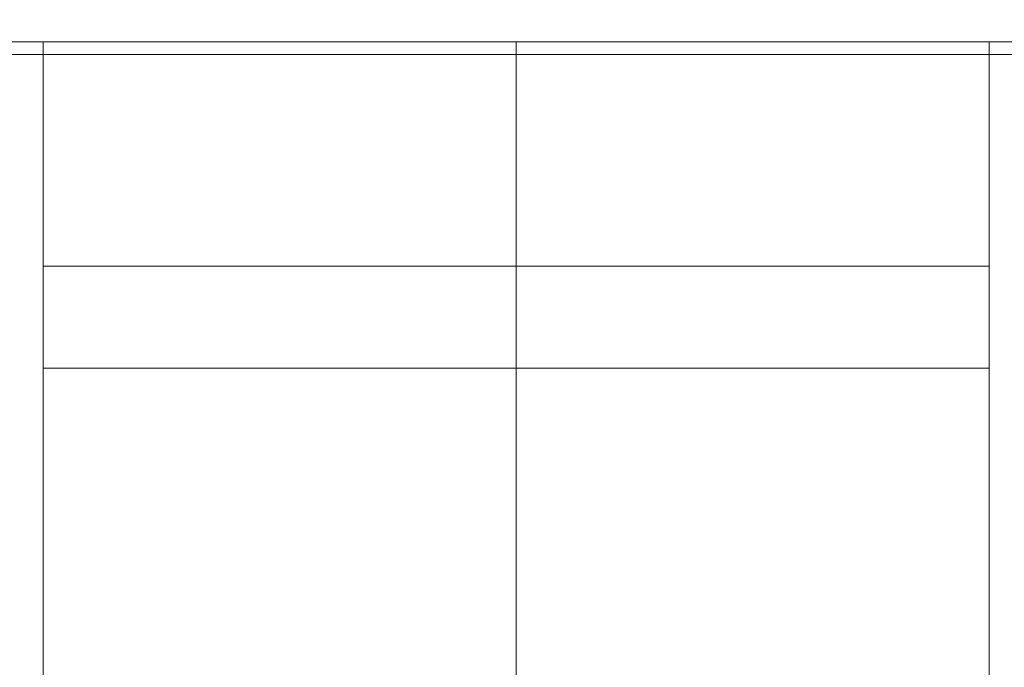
# Model space of a CAD drawing. Header units: inches. Extents: x -412 to -304, y -62 to 18.
# Tile 753 of 809: x -376.83 to -375.27, y 15.5 to 16.52. Entities that reach past the tile are written whole.
import ezdxf

# ---------------------------------------------------------------- set-up
doc = ezdxf.new("R2010")
doc.units = ezdxf.units.IN
doc.header["$LTSCALE"] = 32
doc.header["$MEASUREMENT"] = 0
for name, color, linetype, lineweight in [('Drawing', 7, 'Continuous', 18), ('Metal_1', 7, 'Continuous', 18), ('None', 7, 'Continuous', 18), ('TFL_1', 7, 'Continuous', 13)]:
    doc.layers.add(name, color=color, linetype=linetype, lineweight=lineweight)

# ---------------------------------------------------------------- blocks, each defined once
blk = doc.blocks.new('Group-1')
at = {"layer": 'Metal_1', "invisible_edges": 13}
for points in [[(12.0197, -12.252, 68.2953), (12.2559, -25.5591, 68.2953), (119.6969, -25.5591, 68.2953), (12.0197, -12.252, 68.2953)], [(119.6969, -25.5591, 68.2953), (119.9331, -12.252, 68.2953), (12.0197, -12.252, 68.2953), (119.6969, -25.5591, 68.2953)], [(12.0197, -12.252, 68.0591), (12.2559, -25.5591, 68.0591), (119.6969, -25.5591, 68.0591), (12.0197, -12.252, 68.0591)], [(119.6969, -25.5591, 68.0591), (119.9331, -12.252, 68.0591), (12.0197, -12.252, 68.0591), (119.6969, -25.5591, 68.0591)]]:
    blk.add_3dface(points, dxfattribs=at)
blk = doc.blocks.new('Group-2')
at = {"layer": 'None'}
blk.add_blockref('Group-1', (0, 0), dxfattribs=at)
blk = doc.blocks.new('Group-3')
at = {"layer": 'None'}
blk.add_blockref('Group-2', (0, 0), dxfattribs=at)
blk = doc.blocks.new('SL Overhead (3D)')
at = {"layer": 'None'}
blk.add_blockref('Group-3', (0, 0), dxfattribs=at)
at = {"layer": 'Drawing', "color": 0, "flags": 1}
for tag in ['Tag', 'Catalog', 'Option1', 'Option2', 'Option3', 'Option4', 'Option5', 'Option6', 'Option7', 'Option8', 'Option9', 'Option10', 'Option11', 'Option12', 'Custom', 'FinishGroup', 'Discount', 'Item2', 'Item3', 'Item6', 'Item8', 'Item9', 'Item10', 'Item12', 'Item13', 'Item16', 'Item18', 'Item19', 'Item20', 'Item21', 'Item22', 'Item23', 'Item24', 'Item25', 'Item1', 'Item4', 'Item5', 'Item7', 'Item11', 'Item14', 'Item15', 'Item17']:
    blk.add_attdef(tag, (-52.521, 19.4184), '', height=0.00709, dxfattribs=at)
blk = doc.blocks.new('Group-6')
at = {"layer": 'TFL_1'}
for points in [[(12.7579, -29.9724, 22.874), (119.1752, -29.9724, 22.874), (119.1752, -12.0197, 22.874), (12.7579, -12.0197, 22.874)], [(12.7579, -12.7677, 22.6772), (119.1752, -12.7677, 22.6772), (119.1752, -13.5354, 22.6772), (12.7579, -13.5354, 22.6772)], [(12.7579, -12.7874, 7.9921), (119.1752, -12.7874, 7.9921), (119.1752, -29.9724, 7.9921), (12.7579, -29.9724, 7.9921)], [(119.1752, -13.5157, 8.2874), (119.1752, -13.2598, 8.2874), (12.7579, -13.2598, 8.2874), (12.7579, -13.5157, 8.2874)], [(12.5217, -13.2795, 8.5039), (119.4114, -13.2795, 8.5039), (119.4114, -13.5157, 8.5039), (12.5217, -13.5157, 8.5039)], [(12.7579, -13.5157, 8.7402), (12.7579, -29.9724, 8.7402), (119.1752, -29.9724, 8.7402), (119.1752, -13.5157, 8.7402)], [(12.7579, -13.5157, 8.7402), (119.1752, -13.5157, 8.7402), (119.1752, -13.5157, 8.2874), (12.7579, -13.5157, 8.2874)], [(47.2067, -29.126, 22.126), (47.9547, -29.126, 22.126), (47.9547, -13.5157, 22.126), (47.2067, -13.5157, 22.126)], [(47.2067, -13.5157, 8.7402), (47.2067, -13.5157, 22.126), (47.9547, -13.5157, 22.126), (47.9547, -13.5157, 8.7402)], [(47.2067, -13.5157, 8.7402), (47.9547, -13.5157, 8.7402), (47.9547, -29.126, 8.7402), (47.2067, -29.126, 8.7402)], [(47.9547, -29.126, 22.126), (48.7028, -29.126, 22.126), (48.7028, -13.5157, 22.126), (47.9547, -13.5157, 22.126)], [(47.9547, -13.5157, 8.7402), (47.9547, -13.5157, 22.126), (48.7028, -13.5157, 22.126), (48.7028, -13.5157, 8.7402)], [(47.9547, -13.5157, 8.7402), (48.7028, -13.5157, 8.7402), (48.7028, -29.126, 8.7402), (47.9547, -29.126, 8.7402)], [(12.7579, -13.5354, 22.126), (119.1752, -13.5354, 22.126), (119.1752, -29.9724, 22.126), (12.7579, -29.9724, 22.126)], [(12.7579, -13.5354, 22.126), (12.7579, -13.5354, 22.6772), (119.1752, -13.5354, 22.6772), (119.1752, -13.5354, 22.126)], [(47.2067, -13.8701, 9.6299), (47.9547, -13.8701, 9.6299), (47.9547, -13.8701, 13.0866), (47.2067, -13.8701, 13.0866)], [(47.9547, -13.8701, 9.6299), (48.7028, -13.8701, 9.6299), (48.7028, -13.8701, 13.0866), (47.9547, -13.8701, 13.0866)], [(47.2067, -14.0315, 13.248), (47.9547, -14.0315, 13.248), (47.9547, -15.4803, 13.248), (47.2067, -15.4803, 13.248)], [(47.2067, -15.4803, 9.4685), (47.9547, -15.4803, 9.4685), (47.9547, -14.0315, 9.4685), (47.2067, -14.0315, 9.4685)], [(47.9547, -14.0315, 13.248), (48.7028, -14.0315, 13.248), (48.7028, -15.4803, 13.248), (47.9547, -15.4803, 13.248)], [(47.9547, -15.4803, 9.4685), (48.7028, -15.4803, 9.4685), (48.7028, -14.0315, 9.4685), (47.9547, -14.0315, 9.4685)]]:
    blk.add_3dface(points, dxfattribs=at)
for points, invisible_edges in [([(12.7579, -12.7677, 22.6575), (12.7579, -13.2795, 22.6575), (119.4114, -13.5157, 22.6575), (119.1752, -13.2795, 22.6575)], 14), ([(12.7579, -13.2795, 22.6575), (12.5217, -13.2795, 22.6575), (12.5217, -13.5157, 22.6575), (119.4114, -13.5157, 22.6575)], 8), ([(42.6594, -13.5157, 18.6024), (42.7452, -13.5157, 18.5986), (119.4114, -13.5157, 22.6575), (12.5217, -13.5157, 22.6575)], 10), ([(42.7452, -13.5157, 12.2675), (12.5217, -13.5157, 8.5039), (119.4114, -13.5157, 8.5039)], 9), ([(119.4114, -13.5157, 22.6575), (42.7452, -13.5157, 18.5986), (42.8304, -13.5157, 18.5874)], 9), ([(119.4114, -13.5157, 8.5039), (42.8304, -13.5157, 12.2787), (42.7452, -13.5157, 12.2675)], 9), ([(42.8304, -13.5157, 18.5874), (42.9142, -13.5157, 18.5688), (119.4114, -13.5157, 22.6575)], 10), ([(119.4114, -13.5157, 8.5039), (42.9142, -13.5157, 12.2973), (42.8304, -13.5157, 12.2787)], 9), ([(42.9142, -13.5157, 18.5688), (42.9961, -13.5157, 18.543), (119.4114, -13.5157, 22.6575)], 10), ([(42.9961, -13.5157, 12.3231), (42.9142, -13.5157, 12.2973), (119.4114, -13.5157, 8.5039)], 10), ([(119.4114, -13.5157, 8.5039), (43.0754, -13.5157, 12.356), (42.9961, -13.5157, 12.3231)], 9), ([(119.4114, -13.5157, 22.6575), (42.9961, -13.5157, 18.543), (43.0754, -13.5157, 18.5101)], 9), ([(119.4114, -13.5157, 8.5039), (43.1516, -13.5157, 12.3956), (43.0754, -13.5157, 12.356)], 9), ([(43.0754, -13.5157, 18.5101), (43.1516, -13.5157, 18.4705), (119.4114, -13.5157, 22.6575)], 10), ([(119.4114, -13.5157, 22.6575), (43.1516, -13.5157, 18.4705), (43.224, -13.5157, 18.4244)], 9), ([(43.224, -13.5157, 12.4418), (43.1516, -13.5157, 12.3956), (119.4114, -13.5157, 8.5039)], 10), ([(119.4114, -13.5157, 22.6575), (43.224, -13.5157, 18.4244), (43.2921, -13.5157, 18.3721)], 9), ([(43.2921, -13.5157, 12.4941), (43.224, -13.5157, 12.4418), (119.4114, -13.5157, 8.5039)], 10), ([(119.4114, -13.5157, 8.5039), (43.3554, -13.5157, 12.5521), (43.2921, -13.5157, 12.4941)], 9), ([(43.2921, -13.5157, 18.3721), (43.3554, -13.5157, 18.3141), (119.4114, -13.5157, 22.6575)], 10), ([(119.4114, -13.5157, 22.6575), (43.3554, -13.5157, 18.3141), (53.25, -13.5157, 18.6024)], 11), ([(43.3554, -13.5157, 18.3141), (43.4134, -13.5157, 18.2508), (53.1642, -13.5157, 18.5986), (53.25, -13.5157, 18.6024)], 10), ([(43.3554, -13.5157, 12.5521), (53.0791, -13.5157, 12.2787), (52.9953, -13.5157, 12.2973)], 9), ([(43.3554, -13.5157, 12.5521), (52.358, -13.5157, 12.8321), (52.3251, -13.5157, 12.9114)], 9), ([(43.3554, -13.5157, 12.5521), (52.4437, -13.5157, 12.6835), (52.3976, -13.5157, 12.7559)], 9), ([(43.3554, -13.5157, 12.5521), (53.1642, -13.5157, 12.2675), (53.0791, -13.5157, 12.2787)], 9), ([(52.9953, -13.5157, 12.2973), (52.9134, -13.5157, 12.3231), (43.3554, -13.5157, 12.5521)], 10), ([(52.3976, -13.5157, 12.7559), (52.358, -13.5157, 12.8321), (43.3554, -13.5157, 12.5521)], 10), ([(43.3554, -13.5157, 12.5521), (52.554, -13.5157, 12.5521), (52.496, -13.5157, 12.6154)], 9), ([(43.3554, -13.5157, 12.5521), (52.6855, -13.5157, 12.4418), (52.6173, -13.5157, 12.4941)], 9), ([(43.3554, -13.5157, 12.5521), (52.834, -13.5157, 12.356), (52.7579, -13.5157, 12.3956)], 9), ([(53.25, -13.5157, 12.2638), (53.1642, -13.5157, 12.2675), (43.3554, -13.5157, 12.5521), (119.4114, -13.5157, 8.5039)], 14), ([(43.4134, -13.5157, 12.6154), (43.3554, -13.5157, 12.5521), (52.2993, -13.5157, 12.9933)], 10), ([(52.496, -13.5157, 12.6154), (52.4437, -13.5157, 12.6835), (43.3554, -13.5157, 12.5521)], 10), ([(52.7579, -13.5157, 12.3956), (52.6855, -13.5157, 12.4418), (43.3554, -13.5157, 12.5521)], 10), ([(52.6173, -13.5157, 12.4941), (52.554, -13.5157, 12.5521), (43.3554, -13.5157, 12.5521)], 10), ([(52.3251, -13.5157, 12.9114), (52.2993, -13.5157, 12.9933), (43.3554, -13.5157, 12.5521)], 10), ([(52.9134, -13.5157, 12.3231), (52.834, -13.5157, 12.356), (43.3554, -13.5157, 12.5521)], 10), ([(43.4134, -13.5157, 18.2508), (43.4657, -13.5157, 18.1827), (53.1642, -13.5157, 18.5986)], 10), ([(52.2993, -13.5157, 12.9933), (43.4657, -13.5157, 12.6835), (43.4134, -13.5157, 12.6154)], 9), ([(53.1642, -13.5157, 18.5986), (43.4657, -13.5157, 18.1827), (43.5118, -13.5157, 18.1102)], 9), ([(43.5118, -13.5157, 12.7559), (43.4657, -13.5157, 12.6835), (52.2993, -13.5157, 12.9933)], 10), ([(43.5515, -13.5157, 12.8321), (43.5118, -13.5157, 12.7559), (52.2993, -13.5157, 12.9933)], 10), ([(43.5118, -13.5157, 18.1102), (43.5515, -13.5157, 18.0341), (53.1642, -13.5157, 18.5986)], 10), ([(52.2993, -13.5157, 12.9933), (43.5843, -13.5157, 12.9114), (43.5515, -13.5157, 12.8321)], 9), ([(43.5515, -13.5157, 18.0341), (43.5843, -13.5157, 17.9547), (53.1642, -13.5157, 18.5986)], 10), ([(43.5843, -13.5157, 17.9547), (52.9953, -13.5157, 18.5688), (53.0791, -13.5157, 18.5874)], 9), ([(43.5843, -13.5157, 17.9547), (52.6855, -13.5157, 18.4244), (52.7579, -13.5157, 18.4705)], 9), ([(43.5843, -13.5157, 17.9547), (52.9134, -13.5157, 18.543), (52.9953, -13.5157, 18.5688)], 9), ([(53.0791, -13.5157, 18.5874), (53.1642, -13.5157, 18.5986), (43.5843, -13.5157, 17.9547)], 10), ([(52.7579, -13.5157, 18.4705), (52.834, -13.5157, 18.5101), (43.5843, -13.5157, 17.9547)], 10), ([(43.5843, -13.5157, 17.9547), (52.496, -13.5157, 18.2508), (52.554, -13.5157, 18.3141)], 9), ([(43.6102, -13.5157, 12.9933), (43.5843, -13.5157, 12.9114), (52.2993, -13.5157, 12.9933)], 10), ([(52.2807, -13.5157, 17.789), (43.5843, -13.5157, 17.9547), (43.6102, -13.5157, 17.8729)], 9), ([(52.834, -13.5157, 18.5101), (52.9134, -13.5157, 18.543), (43.5843, -13.5157, 17.9547)], 10), ([(52.554, -13.5157, 18.3141), (52.6173, -13.5157, 18.3721), (43.5843, -13.5157, 17.9547)], 10), ([(43.5843, -13.5157, 17.9547), (52.3976, -13.5157, 18.1102), (52.4437, -13.5157, 18.1827)], 9), ([(43.5843, -13.5157, 17.9547), (52.3251, -13.5157, 17.9547), (52.358, -13.5157, 18.0341)], 9), ([(43.5843, -13.5157, 17.9547), (52.2807, -13.5157, 17.789), (52.2993, -13.5157, 17.8729)], 9), ([(52.6173, -13.5157, 18.3721), (52.6855, -13.5157, 18.4244), (43.5843, -13.5157, 17.9547)], 10), ([(52.358, -13.5157, 18.0341), (52.3976, -13.5157, 18.1102), (43.5843, -13.5157, 17.9547)], 10), ([(52.4437, -13.5157, 18.1827), (52.496, -13.5157, 18.2508), (43.5843, -13.5157, 17.9547)], 10), ([(52.2993, -13.5157, 17.8729), (52.3251, -13.5157, 17.9547), (43.5843, -13.5157, 17.9547)], 10), ([(43.6102, -13.5157, 12.9933), (52.2993, -13.5157, 12.9933), (52.2807, -13.5157, 13.0771)], 9), ([(52.2807, -13.5157, 13.0771), (52.2695, -13.5157, 13.1622), (43.6102, -13.5157, 12.9933)], 10), ([(43.6287, -13.5157, 13.0771), (43.6102, -13.5157, 12.9933), (52.2695, -13.5157, 13.1622)], 10), ([(43.6102, -13.5157, 17.8729), (43.6287, -13.5157, 17.789), (52.2807, -13.5157, 17.789)], 10), ([(52.2695, -13.5157, 13.1622), (43.64, -13.5157, 13.1622), (43.6287, -13.5157, 13.0771)], 9), ([(52.2695, -13.5157, 17.7039), (43.6287, -13.5157, 17.789), (43.64, -13.5157, 17.7039)], 9), ([(52.2695, -13.5157, 17.7039), (52.2807, -13.5157, 17.789), (43.6287, -13.5157, 17.789)], 10), ([(52.2695, -13.5157, 17.7039), (43.64, -13.5157, 17.7039), (43.6437, -13.5157, 17.6181)], 9), ([(43.6437, -13.5157, 13.248), (43.64, -13.5157, 13.1622), (52.2695, -13.5157, 13.1622)], 10), ([(43.6437, -13.5157, 17.6181), (43.6437, -13.5157, 13.248), (52.2657, -13.5157, 13.248), (52.2657, -13.5157, 17.6181)], 10), ([(43.6437, -13.5157, 13.248), (52.2695, -13.5157, 13.1622), (52.2657, -13.5157, 13.248)], 9), ([(52.2657, -13.5157, 17.6181), (52.2695, -13.5157, 17.7039), (43.6437, -13.5157, 17.6181)], 10), ([(47.2067, -13.5157, 8.7402), (47.2067, -15.4944, 9.4691), (47.2067, -15.4803, 9.4685)], 9), ([(47.2067, -13.5157, 22.126), (47.2067, -13.8917, 13.1673), (47.2067, -13.8993, 13.1792)], 9), ([(47.2067, -13.5157, 22.126), (47.2067, -13.8798, 13.1418), (47.2067, -13.8852, 13.1548)], 9), ([(47.2067, -13.5157, 8.7402), (47.2067, -15.5083, 9.471), (47.2067, -15.4944, 9.4691)], 9), ([(47.2067, -15.4803, 9.4685), (47.2067, -14.0315, 9.4685), (47.2067, -13.5157, 8.7402)], 10), ([(47.2067, -13.8852, 13.1548), (47.2067, -13.8917, 13.1673), (47.2067, -13.5157, 22.126)], 10), ([(47.2067, -13.8993, 13.1792), (47.2067, -13.9078, 13.1904), (47.2067, -13.5157, 22.126)], 10), ([(47.2067, -13.5157, 22.126), (47.2067, -13.8707, 13.1007), (47.2067, -13.8725, 13.1146)], 9), ([(47.2067, -13.5157, 8.7402), (47.2067, -14.0035, 9.471), (47.2067, -13.9897, 9.474)], 9), ([(47.2067, -13.5157, 8.7402), (47.2067, -14.0315, 9.4685), (47.2067, -14.0174, 9.4691)], 9), ([(47.2067, -13.5157, 8.7402), (47.2067, -15.5221, 9.474), (47.2067, -15.5083, 9.471)], 9), ([(47.2067, -29.126, 22.126), (47.2067, -13.5157, 22.126), (47.2067, -15.4944, 13.2474), (47.2067, -15.5083, 13.2456)], 10), ([(47.2067, -13.5157, 22.126), (47.2067, -13.9763, 13.2383), (47.2067, -13.9897, 13.2425)], 9), ([(47.2067, -13.5157, 22.126), (47.2067, -13.9508, 13.2264), (47.2067, -13.9633, 13.2329)], 9), ([(47.2067, -13.5157, 22.126), (47.2067, -13.9277, 13.2103), (47.2067, -13.9389, 13.2188)], 9), ([(47.2067, -13.9078, 13.1904), (47.2067, -13.9174, 13.2008), (47.2067, -13.5157, 22.126)], 10), ([(47.2067, -13.8725, 13.1146), (47.2067, -13.8756, 13.1284), (47.2067, -13.5157, 22.126)], 10), ([(47.2067, -13.8756, 13.1284), (47.2067, -13.8798, 13.1418), (47.2067, -13.5157, 22.126)], 10), ([(47.2067, -13.5157, 8.7402), (47.2067, -13.8756, 9.5881), (47.2067, -13.8725, 9.6019)], 9), ([(47.2067, -13.5157, 8.7402), (47.2067, -13.9633, 9.4836), (47.2067, -13.9508, 9.4901)], 9), ([(47.2067, -14.0174, 9.4691), (47.2067, -14.0035, 9.471), (47.2067, -13.5157, 8.7402)], 10), ([(47.2067, -13.5157, 8.7402), (47.2067, -15.5355, 9.4782), (47.2067, -15.5221, 9.474)], 9), ([(47.2067, -13.9633, 13.2329), (47.2067, -13.9763, 13.2383), (47.2067, -13.5157, 22.126)], 10), ([(47.2067, -13.9897, 13.2425), (47.2067, -14.0035, 13.2456), (47.2067, -13.5157, 22.126)], 10), ([(47.2067, -13.5157, 22.126), (47.2067, -13.9174, 13.2008), (47.2067, -13.9277, 13.2103)], 9), ([(47.2067, -13.9389, 13.2188), (47.2067, -13.9508, 13.2264), (47.2067, -13.5157, 22.126)], 10), ([(47.2067, -13.5157, 8.7402), (47.2067, -13.8798, 9.5747), (47.2067, -13.8756, 9.5881)], 9), ([(47.2067, -13.5157, 8.7402), (47.2067, -13.8917, 9.5492), (47.2067, -13.8852, 9.5617)], 9), ([(47.2067, -13.5157, 8.7402), (47.2067, -13.9763, 9.4782), (47.2067, -13.9633, 9.4836)], 9), ([(47.2067, -13.9897, 9.474), (47.2067, -13.9763, 9.4782), (47.2067, -13.5157, 8.7402)], 10), ([(47.2067, -14.0035, 13.2456), (47.2067, -14.0174, 13.2474), (47.2067, -13.5157, 22.126)], 10), ([(47.2067, -13.5157, 22.126), (47.2067, -13.5157, 8.7402), (47.2067, -13.8701, 9.6299), (47.2067, -13.8701, 13.0866)], 10), ([(47.2067, -13.8852, 9.5617), (47.2067, -13.8798, 9.5747), (47.2067, -13.5157, 8.7402)], 10), ([(47.2067, -13.5157, 8.7402), (47.2067, -13.9078, 9.5262), (47.2067, -13.8993, 9.5373)], 9), ([(47.2067, -13.5157, 8.7402), (47.2067, -13.9277, 9.5063), (47.2067, -13.9174, 9.5158)], 9), ([(47.2067, -15.5355, 9.4782), (47.2067, -13.5157, 8.7402), (47.2067, -29.126, 8.7402)], 9), ([(47.2067, -13.5157, 22.126), (47.2067, -14.0315, 13.248), (47.2067, -15.4803, 13.248)], 9), ([(47.2067, -13.5157, 8.7402), (47.2067, -13.8707, 9.6159), (47.2067, -13.8701, 9.6299)], 9), ([(47.2067, -13.8993, 9.5373), (47.2067, -13.8917, 9.5492), (47.2067, -13.5157, 8.7402)], 10), ([(47.2067, -13.5157, 8.7402), (47.2067, -13.9389, 9.4977), (47.2067, -13.9277, 9.5063)], 9), ([(47.2067, -13.9508, 9.4901), (47.2067, -13.9389, 9.4977), (47.2067, -13.5157, 8.7402)], 10), ([(47.2067, -15.4803, 13.248), (47.2067, -15.4944, 13.2474), (47.2067, -13.5157, 22.126)], 10), ([(47.2067, -13.8725, 9.6019), (47.2067, -13.8707, 9.6159), (47.2067, -13.5157, 8.7402)], 10), ([(47.2067, -13.8701, 13.0866), (47.2067, -13.8707, 13.1007), (47.2067, -13.5157, 22.126)], 10), ([(47.2067, -13.9174, 9.5158), (47.2067, -13.9078, 9.5262), (47.2067, -13.5157, 8.7402)], 10), ([(47.2067, -14.0174, 13.2474), (47.2067, -14.0315, 13.248), (47.2067, -13.5157, 22.126)], 10), ([(47.9547, -13.5157, 22.126), (47.9547, -13.9277, 13.2103), (47.9547, -13.9174, 13.2008)], 9), ([(47.9547, -13.5157, 8.7402), (47.9547, -13.8707, 9.6159), (47.9547, -13.8725, 9.6019)], 9), ([(47.9547, -13.5157, 22.126), (47.9547, -13.8917, 13.1673), (47.9547, -13.8852, 13.1548)], 9), ([(47.9547, -13.9174, 13.2008), (47.9547, -13.9078, 13.1904), (47.9547, -13.5157, 22.126)], 10), ([(47.9547, -13.9078, 13.1904), (47.9547, -13.8993, 13.1792), (47.9547, -13.5157, 22.126)], 10), ([(47.9547, -13.5157, 22.126), (47.9547, -13.9508, 13.2264), (47.9547, -13.9389, 13.2188)], 9), ([(47.9547, -13.5157, 22.126), (47.9547, -14.0174, 13.2474), (47.9547, -14.0035, 13.2456)], 9), ([(47.9547, -13.5157, 8.7402), (47.9547, -13.8798, 9.5747), (47.9547, -13.8852, 9.5617)], 9), ([(47.9547, -13.8725, 9.6019), (47.9547, -13.8756, 9.5881), (47.9547, -13.5157, 8.7402)], 10), ([(47.9547, -13.5157, 22.126), (47.9547, -13.8756, 13.1284), (47.9547, -13.8725, 13.1146)], 9), ([(47.9547, -13.5157, 22.126), (47.9547, -13.8993, 13.1792), (47.9547, -13.8917, 13.1673)], 9), ([(47.9547, -13.8852, 13.1548), (47.9547, -13.8798, 13.1418), (47.9547, -13.5157, 22.126)], 10), ([(47.9547, -13.9389, 13.2188), (47.9547, -13.9277, 13.2103), (47.9547, -13.5157, 22.126)], 10), ([(47.9547, -14.0035, 13.2456), (47.9547, -13.9897, 13.2425), (47.9547, -13.5157, 22.126)], 10), ([(47.9547, -13.9897, 13.2425), (47.9547, -13.9763, 13.2383), (47.9547, -13.5157, 22.126)], 10), ([(47.9547, -13.5157, 22.126), (47.9547, -15.5841, 13.2103), (47.9547, -15.5729, 13.2188)], 9), ([(47.9547, -13.5157, 22.126), (47.9547, -15.604, 13.1904), (47.9547, -15.5945, 13.2008)], 9), ([(47.9547, -13.5157, 22.126), (47.9547, -15.6201, 13.1673), (47.9547, -15.6125, 13.1792)], 9), ([(47.9547, -13.5157, 22.126), (47.9547, -15.632, 13.1418), (47.9547, -15.6266, 13.1548)], 9), ([(47.9547, -13.5157, 8.7402), (47.9547, -13.8917, 9.5492), (47.9547, -13.8993, 9.5373)], 9), ([(47.9547, -13.8756, 9.5881), (47.9547, -13.8798, 9.5747), (47.9547, -13.5157, 8.7402)], 10), ([(47.9547, -13.5157, 8.7402), (47.9547, -13.5157, 22.126), (47.9547, -13.8707, 13.1007), (47.9547, -13.8701, 13.0866)], 10), ([(47.9547, -13.8701, 13.0866), (47.9547, -13.8701, 9.6299), (47.9547, -13.5157, 8.7402)], 10), ([(47.9547, -13.5157, 22.126), (47.9547, -13.8798, 13.1418), (47.9547, -13.8756, 13.1284)], 9), ([(47.9547, -13.8725, 13.1146), (47.9547, -13.8707, 13.1007), (47.9547, -13.5157, 22.126)], 10), ([(47.9547, -13.9763, 13.2383), (47.9547, -13.9633, 13.2329), (47.9547, -13.5157, 22.126)], 10), ([(47.9547, -15.5945, 13.2008), (47.9547, -15.5841, 13.2103), (47.9547, -13.5157, 22.126)], 10), ([(47.9547, -15.5729, 13.2188), (47.9547, -15.561, 13.2264), (47.9547, -13.5157, 22.126)], 10), ([(47.9547, -15.6266, 13.1548), (47.9547, -15.6201, 13.1673), (47.9547, -13.5157, 22.126)], 10), ([(47.9547, -15.6125, 13.1792), (47.9547, -15.604, 13.1904), (47.9547, -13.5157, 22.126)], 10), ([(47.9547, -13.8852, 9.5617), (47.9547, -13.8917, 9.5492), (47.9547, -13.5157, 8.7402)], 10), ([(47.9547, -13.9633, 13.2329), (47.9547, -13.9508, 13.2264), (47.9547, -13.5157, 22.126)], 10), ([(47.9547, -13.5157, 22.126), (47.9547, -15.5221, 13.2425), (47.9547, -15.5083, 13.2456)], 9), ([(47.9547, -13.5157, 22.126), (47.9547, -15.561, 13.2264), (47.9547, -15.5485, 13.2329)], 9), ([(47.9547, -13.8701, 9.6299), (47.9547, -13.8707, 9.6159), (47.9547, -13.5157, 8.7402)], 10), ([(47.9547, -13.5157, 22.126), (47.9547, -15.4944, 13.2474), (47.9547, -15.4803, 13.248)], 9), ([(47.9547, -13.5157, 22.126), (47.9547, -15.5355, 13.2383), (47.9547, -15.5221, 13.2425)], 9), ([(47.9547, -15.5083, 13.2456), (47.9547, -15.4944, 13.2474), (47.9547, -13.5157, 22.126)], 10), ([(47.9547, -15.5485, 13.2329), (47.9547, -15.5355, 13.2383), (47.9547, -13.5157, 22.126)], 10), ([(47.9547, -15.6362, 13.1284), (47.9547, -13.5157, 22.126), (47.9547, -29.126, 22.126)], 9), ([(47.9547, -15.4803, 13.248), (47.9547, -14.0315, 13.248), (47.9547, -13.5157, 22.126)], 10), ([(47.9547, -14.0315, 13.248), (47.9547, -14.0174, 13.2474), (47.9547, -13.5157, 22.126)], 10), ([(47.9547, -15.6362, 13.1284), (47.9547, -15.632, 13.1418), (47.9547, -13.5157, 22.126)], 10), ([(47.9547, -13.5157, 8.7402), (47.9547, -14.0315, 9.4685), (47.9547, -15.4803, 9.4685)], 9), ([(47.9547, -15.4803, 9.4685), (47.9547, -15.4944, 9.4691), (47.9547, -13.5157, 8.7402)], 10), ([(47.9547, -13.5157, 8.7402), (47.9547, -14.0035, 9.471), (47.9547, -14.0174, 9.4691)], 9), ([(47.9547, -13.5157, 8.7402), (47.9547, -13.9763, 9.4782), (47.9547, -13.9897, 9.474)], 9), ([(47.9547, -13.5157, 8.7402), (47.9547, -13.9389, 9.4977), (47.9547, -13.9508, 9.4901)], 9), ([(47.9547, -15.4944, 9.4691), (47.9547, -15.5083, 9.471), (47.9547, -29.126, 8.7402), (47.9547, -13.5157, 8.7402)], 10), ([(47.9547, -13.9897, 9.474), (47.9547, -14.0035, 9.471), (47.9547, -13.5157, 8.7402)], 10), ([(47.9547, -13.9508, 9.4901), (47.9547, -13.9633, 9.4836), (47.9547, -13.5157, 8.7402)], 10), ([(47.9547, -13.5157, 8.7402), (47.9547, -13.9078, 9.5262), (47.9547, -13.9174, 9.5158)], 9), ([(47.9547, -13.9633, 9.4836), (47.9547, -13.9763, 9.4782), (47.9547, -13.5157, 8.7402)], 10), ([(47.9547, -13.9174, 9.5158), (47.9547, -13.9277, 9.5063), (47.9547, -13.5157, 8.7402)], 10), ([(47.9547, -13.8993, 9.5373), (47.9547, -13.9078, 9.5262), (47.9547, -13.5157, 8.7402)], 10), ([(47.9547, -13.9277, 9.5063), (47.9547, -13.9389, 9.4977), (47.9547, -13.5157, 8.7402)], 10), ([(47.9547, -14.0174, 9.4691), (47.9547, -14.0315, 9.4685), (47.9547, -13.5157, 8.7402)], 10), ([(47.9547, -13.5157, 8.7402), (47.9547, -15.4944, 9.4691), (47.9547, -15.4803, 9.4685)], 9), ([(47.9547, -13.5157, 22.126), (47.9547, -13.8917, 13.1673), (47.9547, -13.8993, 13.1792)], 9), ([(47.9547, -13.5157, 22.126), (47.9547, -13.8798, 13.1418), (47.9547, -13.8852, 13.1548)], 9), ([(47.9547, -13.5157, 8.7402), (47.9547, -15.5083, 9.471), (47.9547, -15.4944, 9.4691)], 9), ([(47.9547, -15.4803, 9.4685), (47.9547, -14.0315, 9.4685), (47.9547, -13.5157, 8.7402)], 10), ([(47.9547, -13.8852, 13.1548), (47.9547, -13.8917, 13.1673), (47.9547, -13.5157, 22.126)], 10), ([(47.9547, -13.8993, 13.1792), (47.9547, -13.9078, 13.1904), (47.9547, -13.5157, 22.126)], 10), ([(47.9547, -13.5157, 22.126), (47.9547, -13.8707, 13.1007), (47.9547, -13.8725, 13.1146)], 9), ([(47.9547, -13.5157, 8.7402), (47.9547, -14.0035, 9.471), (47.9547, -13.9897, 9.474)], 9), ([(47.9547, -13.5157, 8.7402), (47.9547, -14.0315, 9.4685), (47.9547, -14.0174, 9.4691)], 9), ([(47.9547, -13.5157, 8.7402), (47.9547, -15.5221, 9.474), (47.9547, -15.5083, 9.471)], 9), ([(47.9547, -29.126, 22.126), (47.9547, -13.5157, 22.126), (47.9547, -15.4944, 13.2474), (47.9547, -15.5083, 13.2456)], 10), ([(47.9547, -13.5157, 22.126), (47.9547, -13.9763, 13.2383), (47.9547, -13.9897, 13.2425)], 9), ([(47.9547, -13.5157, 22.126), (47.9547, -13.9508, 13.2264), (47.9547, -13.9633, 13.2329)], 9), ([(47.9547, -13.5157, 22.126), (47.9547, -13.9277, 13.2103), (47.9547, -13.9389, 13.2188)], 9), ([(47.9547, -13.9078, 13.1904), (47.9547, -13.9174, 13.2008), (47.9547, -13.5157, 22.126)], 10), ([(47.9547, -13.8725, 13.1146), (47.9547, -13.8756, 13.1284), (47.9547, -13.5157, 22.126)], 10), ([(47.9547, -13.8756, 13.1284), (47.9547, -13.8798, 13.1418), (47.9547, -13.5157, 22.126)], 10), ([(47.9547, -13.5157, 8.7402), (47.9547, -13.8756, 9.5881), (47.9547, -13.8725, 9.6019)], 9), ([(47.9547, -13.5157, 8.7402), (47.9547, -13.9633, 9.4836), (47.9547, -13.9508, 9.4901)], 9), ([(47.9547, -14.0174, 9.4691), (47.9547, -14.0035, 9.471), (47.9547, -13.5157, 8.7402)], 10), ([(47.9547, -13.5157, 8.7402), (47.9547, -15.5355, 9.4782), (47.9547, -15.5221, 9.474)], 9), ([(47.9547, -13.9633, 13.2329), (47.9547, -13.9763, 13.2383), (47.9547, -13.5157, 22.126)], 10), ([(47.9547, -13.9897, 13.2425), (47.9547, -14.0035, 13.2456), (47.9547, -13.5157, 22.126)], 10), ([(47.9547, -13.5157, 22.126), (47.9547, -13.9174, 13.2008), (47.9547, -13.9277, 13.2103)], 9), ([(47.9547, -13.9389, 13.2188), (47.9547, -13.9508, 13.2264), (47.9547, -13.5157, 22.126)], 10), ([(47.9547, -13.5157, 8.7402), (47.9547, -13.8798, 9.5747), (47.9547, -13.8756, 9.5881)], 9), ([(47.9547, -13.5157, 8.7402), (47.9547, -13.8917, 9.5492), (47.9547, -13.8852, 9.5617)], 9), ([(47.9547, -13.5157, 8.7402), (47.9547, -13.9763, 9.4782), (47.9547, -13.9633, 9.4836)], 9), ([(47.9547, -13.9897, 9.474), (47.9547, -13.9763, 9.4782), (47.9547, -13.5157, 8.7402)], 10), ([(47.9547, -14.0035, 13.2456), (47.9547, -14.0174, 13.2474), (47.9547, -13.5157, 22.126)], 10), ([(47.9547, -13.5157, 22.126), (47.9547, -13.5157, 8.7402), (47.9547, -13.8701, 9.6299), (47.9547, -13.8701, 13.0866)], 10), ([(47.9547, -13.8852, 9.5617), (47.9547, -13.8798, 9.5747), (47.9547, -13.5157, 8.7402)], 10), ([(47.9547, -13.5157, 8.7402), (47.9547, -13.9078, 9.5262), (47.9547, -13.8993, 9.5373)], 9), ([(47.9547, -13.5157, 8.7402), (47.9547, -13.9277, 9.5063), (47.9547, -13.9174, 9.5158)], 9), ([(47.9547, -15.5355, 9.4782), (47.9547, -13.5157, 8.7402), (47.9547, -29.126, 8.7402)], 9), ([(47.9547, -13.5157, 22.126), (47.9547, -14.0315, 13.248), (47.9547, -15.4803, 13.248)], 9), ([(47.9547, -13.5157, 8.7402), (47.9547, -13.8707, 9.6159), (47.9547, -13.8701, 9.6299)], 9), ([(47.9547, -13.8993, 9.5373), (47.9547, -13.8917, 9.5492), (47.9547, -13.5157, 8.7402)], 10), ([(47.9547, -13.5157, 8.7402), (47.9547, -13.9389, 9.4977), (47.9547, -13.9277, 9.5063)], 9), ([(47.9547, -13.9508, 9.4901), (47.9547, -13.9389, 9.4977), (47.9547, -13.5157, 8.7402)], 10), ([(47.9547, -15.4803, 13.248), (47.9547, -15.4944, 13.2474), (47.9547, -13.5157, 22.126)], 10), ([(47.9547, -13.8725, 9.6019), (47.9547, -13.8707, 9.6159), (47.9547, -13.5157, 8.7402)], 10), ([(47.9547, -13.8701, 13.0866), (47.9547, -13.8707, 13.1007), (47.9547, -13.5157, 22.126)], 10), ([(47.9547, -13.9174, 9.5158), (47.9547, -13.9078, 9.5262), (47.9547, -13.5157, 8.7402)], 10), ([(47.9547, -14.0174, 13.2474), (47.9547, -14.0315, 13.248), (47.9547, -13.5157, 22.126)], 10), ([(48.7028, -13.5157, 22.126), (48.7028, -13.9277, 13.2103), (48.7028, -13.9174, 13.2008)], 9), ([(48.7028, -13.5157, 8.7402), (48.7028, -13.8707, 9.6159), (48.7028, -13.8725, 9.6019)], 9), ([(48.7028, -13.5157, 22.126), (48.7028, -13.8917, 13.1673), (48.7028, -13.8852, 13.1548)], 9), ([(48.7028, -13.9174, 13.2008), (48.7028, -13.9078, 13.1904), (48.7028, -13.5157, 22.126)], 10), ([(48.7028, -13.9078, 13.1904), (48.7028, -13.8993, 13.1792), (48.7028, -13.5157, 22.126)], 10), ([(48.7028, -13.5157, 22.126), (48.7028, -13.9508, 13.2264), (48.7028, -13.9389, 13.2188)], 9), ([(48.7028, -13.5157, 22.126), (48.7028, -14.0174, 13.2474), (48.7028, -14.0035, 13.2456)], 9), ([(48.7028, -13.5157, 8.7402), (48.7028, -13.8798, 9.5747), (48.7028, -13.8852, 9.5617)], 9), ([(48.7028, -13.8725, 9.6019), (48.7028, -13.8756, 9.5881), (48.7028, -13.5157, 8.7402)], 10), ([(48.7028, -13.5157, 22.126), (48.7028, -13.8756, 13.1284), (48.7028, -13.8725, 13.1146)], 9), ([(48.7028, -13.5157, 22.126), (48.7028, -13.8993, 13.1792), (48.7028, -13.8917, 13.1673)], 9), ([(48.7028, -13.8852, 13.1548), (48.7028, -13.8798, 13.1418), (48.7028, -13.5157, 22.126)], 10), ([(48.7028, -13.9389, 13.2188), (48.7028, -13.9277, 13.2103), (48.7028, -13.5157, 22.126)], 10), ([(48.7028, -14.0035, 13.2456), (48.7028, -13.9897, 13.2425), (48.7028, -13.5157, 22.126)], 10), ([(48.7028, -13.9897, 13.2425), (48.7028, -13.9763, 13.2383), (48.7028, -13.5157, 22.126)], 10), ([(48.7028, -13.5157, 22.126), (48.7028, -15.5841, 13.2103), (48.7028, -15.5729, 13.2188)], 9), ([(48.7028, -13.5157, 22.126), (48.7028, -15.604, 13.1904), (48.7028, -15.5945, 13.2008)], 9), ([(48.7028, -13.5157, 22.126), (48.7028, -15.6201, 13.1673), (48.7028, -15.6125, 13.1792)], 9), ([(48.7028, -13.5157, 22.126), (48.7028, -15.632, 13.1418), (48.7028, -15.6266, 13.1548)], 9), ([(48.7028, -13.5157, 8.7402), (48.7028, -13.8917, 9.5492), (48.7028, -13.8993, 9.5373)], 9), ([(48.7028, -13.8756, 9.5881), (48.7028, -13.8798, 9.5747), (48.7028, -13.5157, 8.7402)], 10), ([(48.7028, -13.5157, 8.7402), (48.7028, -13.5157, 22.126), (48.7028, -13.8707, 13.1007), (48.7028, -13.8701, 13.0866)], 10), ([(48.7028, -13.8701, 13.0866), (48.7028, -13.8701, 9.6299), (48.7028, -13.5157, 8.7402)], 10), ([(48.7028, -13.5157, 22.126), (48.7028, -13.8798, 13.1418), (48.7028, -13.8756, 13.1284)], 9), ([(48.7028, -13.8725, 13.1146), (48.7028, -13.8707, 13.1007), (48.7028, -13.5157, 22.126)], 10), ([(48.7028, -13.9763, 13.2383), (48.7028, -13.9633, 13.2329), (48.7028, -13.5157, 22.126)], 10), ([(48.7028, -15.5945, 13.2008), (48.7028, -15.5841, 13.2103), (48.7028, -13.5157, 22.126)], 10), ([(48.7028, -15.5729, 13.2188), (48.7028, -15.561, 13.2264), (48.7028, -13.5157, 22.126)], 10), ([(48.7028, -15.6266, 13.1548), (48.7028, -15.6201, 13.1673), (48.7028, -13.5157, 22.126)], 10), ([(48.7028, -15.6125, 13.1792), (48.7028, -15.604, 13.1904), (48.7028, -13.5157, 22.126)], 10), ([(48.7028, -13.8852, 9.5617), (48.7028, -13.8917, 9.5492), (48.7028, -13.5157, 8.7402)], 10), ([(48.7028, -13.9633, 13.2329), (48.7028, -13.9508, 13.2264), (48.7028, -13.5157, 22.126)], 10), ([(48.7028, -13.5157, 22.126), (48.7028, -15.5221, 13.2425), (48.7028, -15.5083, 13.2456)], 9), ([(48.7028, -13.5157, 22.126), (48.7028, -15.561, 13.2264), (48.7028, -15.5485, 13.2329)], 9), ([(48.7028, -13.8701, 9.6299), (48.7028, -13.8707, 9.6159), (48.7028, -13.5157, 8.7402)], 10), ([(48.7028, -13.5157, 22.126), (48.7028, -15.4944, 13.2474), (48.7028, -15.4803, 13.248)], 9), ([(48.7028, -13.5157, 22.126), (48.7028, -15.5355, 13.2383), (48.7028, -15.5221, 13.2425)], 9), ([(48.7028, -15.5083, 13.2456), (48.7028, -15.4944, 13.2474), (48.7028, -13.5157, 22.126)], 10), ([(48.7028, -15.5485, 13.2329), (48.7028, -15.5355, 13.2383), (48.7028, -13.5157, 22.126)], 10), ([(48.7028, -15.6362, 13.1284), (48.7028, -13.5157, 22.126), (48.7028, -29.126, 22.126)], 9), ([(48.7028, -15.4803, 13.248), (48.7028, -14.0315, 13.248), (48.7028, -13.5157, 22.126)], 10), ([(48.7028, -14.0315, 13.248), (48.7028, -14.0174, 13.2474), (48.7028, -13.5157, 22.126)], 10), ([(48.7028, -15.6362, 13.1284), (48.7028, -15.632, 13.1418), (48.7028, -13.5157, 22.126)], 10), ([(48.7028, -13.5157, 8.7402), (48.7028, -14.0315, 9.4685), (48.7028, -15.4803, 9.4685)], 9), ([(48.7028, -15.4803, 9.4685), (48.7028, -15.4944, 9.4691), (48.7028, -13.5157, 8.7402)], 10), ([(48.7028, -13.5157, 8.7402), (48.7028, -14.0035, 9.471), (48.7028, -14.0174, 9.4691)], 9), ([(48.7028, -13.5157, 8.7402), (48.7028, -13.9763, 9.4782), (48.7028, -13.9897, 9.474)], 9), ([(48.7028, -13.5157, 8.7402), (48.7028, -13.9389, 9.4977), (48.7028, -13.9508, 9.4901)], 9), ([(48.7028, -15.4944, 9.4691), (48.7028, -15.5083, 9.471), (48.7028, -29.126, 8.7402), (48.7028, -13.5157, 8.7402)], 10), ([(48.7028, -13.9897, 9.474), (48.7028, -14.0035, 9.471), (48.7028, -13.5157, 8.7402)], 10), ([(48.7028, -13.9508, 9.4901), (48.7028, -13.9633, 9.4836), (48.7028, -13.5157, 8.7402)], 10), ([(48.7028, -13.5157, 8.7402), (48.7028, -13.9078, 9.5262), (48.7028, -13.9174, 9.5158)], 9), ([(48.7028, -13.9633, 9.4836), (48.7028, -13.9763, 9.4782), (48.7028, -13.5157, 8.7402)], 10), ([(48.7028, -13.9174, 9.5158), (48.7028, -13.9277, 9.5063), (48.7028, -13.5157, 8.7402)], 10), ([(48.7028, -13.8993, 9.5373), (48.7028, -13.9078, 9.5262), (48.7028, -13.5157, 8.7402)], 10), ([(48.7028, -13.9277, 9.5063), (48.7028, -13.9389, 9.4977), (48.7028, -13.5157, 8.7402)], 10), ([(48.7028, -14.0174, 9.4691), (48.7028, -14.0315, 9.4685), (48.7028, -13.5157, 8.7402)], 10), ([(47.2067, -13.8707, 9.6159), (47.9547, -13.8707, 9.6159), (47.9547, -13.8701, 9.6299), (47.2067, -13.8701, 9.6299)], 1), ([(47.2067, -13.8701, 13.0866), (47.9547, -13.8701, 13.0866), (47.9547, -13.8707, 13.1007), (47.2067, -13.8707, 13.1007)], 4), ([(47.2067, -13.8725, 9.6019), (47.9547, -13.8725, 9.6019), (47.9547, -13.8707, 9.6159), (47.2067, -13.8707, 9.6159)], 5), ([(47.2067, -13.8707, 13.1007), (47.9547, -13.8707, 13.1007), (47.9547, -13.8725, 13.1146), (47.2067, -13.8725, 13.1146)], 5), ([(47.2067, -13.8756, 9.5881), (47.9547, -13.8756, 9.5881), (47.9547, -13.8725, 9.6019), (47.2067, -13.8725, 9.6019)], 5), ([(47.2067, -13.8725, 13.1146), (47.9547, -13.8725, 13.1146), (47.9547, -13.8756, 13.1284), (47.2067, -13.8756, 13.1284)], 5), ([(47.9547, -13.8707, 9.6159), (48.7028, -13.8707, 9.6159), (48.7028, -13.8701, 9.6299), (47.9547, -13.8701, 9.6299)], 1), ([(47.9547, -13.8701, 13.0866), (48.7028, -13.8701, 13.0866), (48.7028, -13.8707, 13.1007), (47.9547, -13.8707, 13.1007)], 4), ([(47.9547, -13.8725, 9.6019), (48.7028, -13.8725, 9.6019), (48.7028, -13.8707, 9.6159), (47.9547, -13.8707, 9.6159)], 5), ([(47.9547, -13.8707, 13.1007), (48.7028, -13.8707, 13.1007), (48.7028, -13.8725, 13.1146), (47.9547, -13.8725, 13.1146)], 5), ([(47.9547, -13.8756, 9.5881), (48.7028, -13.8756, 9.5881), (48.7028, -13.8725, 9.6019), (47.9547, -13.8725, 9.6019)], 5), ([(47.9547, -13.8725, 13.1146), (48.7028, -13.8725, 13.1146), (48.7028, -13.8756, 13.1284), (47.9547, -13.8756, 13.1284)], 5), ([(47.2067, -13.8798, 9.5747), (47.9547, -13.8798, 9.5747), (47.9547, -13.8756, 9.5881), (47.2067, -13.8756, 9.5881)], 5), ([(47.2067, -13.8756, 13.1284), (47.9547, -13.8756, 13.1284), (47.9547, -13.8798, 13.1418), (47.2067, -13.8798, 13.1418)], 5), ([(47.2067, -13.8852, 9.5617), (47.9547, -13.8852, 9.5617), (47.9547, -13.8798, 9.5747), (47.2067, -13.8798, 9.5747)], 5), ([(47.2067, -13.8798, 13.1418), (47.9547, -13.8798, 13.1418), (47.9547, -13.8852, 13.1548), (47.2067, -13.8852, 13.1548)], 5), ([(47.2067, -13.8917, 9.5492), (47.9547, -13.8917, 9.5492), (47.9547, -13.8852, 9.5617), (47.2067, -13.8852, 9.5617)], 5), ([(47.2067, -13.8852, 13.1548), (47.9547, -13.8852, 13.1548), (47.9547, -13.8917, 13.1673), (47.2067, -13.8917, 13.1673)], 5), ([(47.9547, -13.8798, 9.5747), (48.7028, -13.8798, 9.5747), (48.7028, -13.8756, 9.5881), (47.9547, -13.8756, 9.5881)], 5), ([(47.9547, -13.8756, 13.1284), (48.7028, -13.8756, 13.1284), (48.7028, -13.8798, 13.1418), (47.9547, -13.8798, 13.1418)], 5), ([(47.9547, -13.8852, 9.5617), (48.7028, -13.8852, 9.5617), (48.7028, -13.8798, 9.5747), (47.9547, -13.8798, 9.5747)], 5), ([(47.9547, -13.8798, 13.1418), (48.7028, -13.8798, 13.1418), (48.7028, -13.8852, 13.1548), (47.9547, -13.8852, 13.1548)], 5), ([(47.9547, -13.8917, 9.5492), (48.7028, -13.8917, 9.5492), (48.7028, -13.8852, 9.5617), (47.9547, -13.8852, 9.5617)], 5), ([(47.9547, -13.8852, 13.1548), (48.7028, -13.8852, 13.1548), (48.7028, -13.8917, 13.1673), (47.9547, -13.8917, 13.1673)], 5), ([(47.2067, -13.8993, 9.5373), (47.9547, -13.8993, 9.5373), (47.9547, -13.8917, 9.5492), (47.2067, -13.8917, 9.5492)], 5), ([(47.2067, -13.8917, 13.1673), (47.9547, -13.8917, 13.1673), (47.9547, -13.8993, 13.1792), (47.2067, -13.8993, 13.1792)], 5), ([(47.2067, -13.9078, 9.5262), (47.9547, -13.9078, 9.5262), (47.9547, -13.8993, 9.5373), (47.2067, -13.8993, 9.5373)], 5), ([(47.2067, -13.8993, 13.1792), (47.9547, -13.8993, 13.1792), (47.9547, -13.9078, 13.1904), (47.2067, -13.9078, 13.1904)], 5), ([(47.9547, -13.8993, 9.5373), (48.7028, -13.8993, 9.5373), (48.7028, -13.8917, 9.5492), (47.9547, -13.8917, 9.5492)], 5), ([(47.9547, -13.8917, 13.1673), (48.7028, -13.8917, 13.1673), (48.7028, -13.8993, 13.1792), (47.9547, -13.8993, 13.1792)], 5), ([(47.9547, -13.9078, 9.5262), (48.7028, -13.9078, 9.5262), (48.7028, -13.8993, 9.5373), (47.9547, -13.8993, 9.5373)], 5), ([(47.9547, -13.8993, 13.1792), (48.7028, -13.8993, 13.1792), (48.7028, -13.9078, 13.1904), (47.9547, -13.9078, 13.1904)], 5), ([(47.2067, -13.9174, 9.5158), (47.9547, -13.9174, 9.5158), (47.9547, -13.9078, 9.5262), (47.2067, -13.9078, 9.5262)], 5), ([(47.2067, -13.9078, 13.1904), (47.9547, -13.9078, 13.1904), (47.9547, -13.9174, 13.2008), (47.2067, -13.9174, 13.2008)], 5), ([(47.2067, -13.9277, 9.5063), (47.9547, -13.9277, 9.5063), (47.9547, -13.9174, 9.5158), (47.2067, -13.9174, 9.5158)], 5), ([(47.2067, -13.9174, 13.2008), (47.9547, -13.9174, 13.2008), (47.9547, -13.9277, 13.2103), (47.2067, -13.9277, 13.2103)], 5), ([(47.9547, -13.9174, 9.5158), (48.7028, -13.9174, 9.5158), (48.7028, -13.9078, 9.5262), (47.9547, -13.9078, 9.5262)], 5), ([(47.9547, -13.9078, 13.1904), (48.7028, -13.9078, 13.1904), (48.7028, -13.9174, 13.2008), (47.9547, -13.9174, 13.2008)], 5), ([(47.9547, -13.9277, 9.5063), (48.7028, -13.9277, 9.5063), (48.7028, -13.9174, 9.5158), (47.9547, -13.9174, 9.5158)], 5), ([(47.9547, -13.9174, 13.2008), (48.7028, -13.9174, 13.2008), (48.7028, -13.9277, 13.2103), (47.9547, -13.9277, 13.2103)], 5), ([(47.2067, -13.9389, 9.4977), (47.9547, -13.9389, 9.4977), (47.9547, -13.9277, 9.5063), (47.2067, -13.9277, 9.5063)], 5), ([(47.2067, -13.9277, 13.2103), (47.9547, -13.9277, 13.2103), (47.9547, -13.9389, 13.2188), (47.2067, -13.9389, 13.2188)], 5), ([(47.9547, -13.9389, 9.4977), (48.7028, -13.9389, 9.4977), (48.7028, -13.9277, 9.5063), (47.9547, -13.9277, 9.5063)], 5), ([(47.9547, -13.9277, 13.2103), (48.7028, -13.9277, 13.2103), (48.7028, -13.9389, 13.2188), (47.9547, -13.9389, 13.2188)], 5), ([(47.2067, -13.9508, 9.4901), (47.9547, -13.9508, 9.4901), (47.9547, -13.9389, 9.4977), (47.2067, -13.9389, 9.4977)], 5), ([(47.2067, -13.9389, 13.2188), (47.9547, -13.9389, 13.2188), (47.9547, -13.9508, 13.2264), (47.2067, -13.9508, 13.2264)], 5), ([(47.2067, -13.9633, 9.4836), (47.9547, -13.9633, 9.4836), (47.9547, -13.9508, 9.4901), (47.2067, -13.9508, 9.4901)], 5), ([(47.2067, -13.9508, 13.2264), (47.9547, -13.9508, 13.2264), (47.9547, -13.9633, 13.2329), (47.2067, -13.9633, 13.2329)], 5), ([(47.9547, -13.9508, 9.4901), (48.7028, -13.9508, 9.4901), (48.7028, -13.9389, 9.4977), (47.9547, -13.9389, 9.4977)], 5), ([(47.9547, -13.9389, 13.2188), (48.7028, -13.9389, 13.2188), (48.7028, -13.9508, 13.2264), (47.9547, -13.9508, 13.2264)], 5), ([(47.9547, -13.9633, 9.4836), (48.7028, -13.9633, 9.4836), (48.7028, -13.9508, 9.4901), (47.9547, -13.9508, 9.4901)], 5), ([(47.9547, -13.9508, 13.2264), (48.7028, -13.9508, 13.2264), (48.7028, -13.9633, 13.2329), (47.9547, -13.9633, 13.2329)], 5), ([(47.2067, -13.9763, 9.4782), (47.9547, -13.9763, 9.4782), (47.9547, -13.9633, 9.4836), (47.2067, -13.9633, 9.4836)], 5), ([(47.2067, -13.9633, 13.2329), (47.9547, -13.9633, 13.2329), (47.9547, -13.9763, 13.2383), (47.2067, -13.9763, 13.2383)], 5), ([(47.9547, -13.9763, 9.4782), (48.7028, -13.9763, 9.4782), (48.7028, -13.9633, 9.4836), (47.9547, -13.9633, 9.4836)], 5), ([(47.9547, -13.9633, 13.2329), (48.7028, -13.9633, 13.2329), (48.7028, -13.9763, 13.2383), (47.9547, -13.9763, 13.2383)], 5), ([(47.2067, -13.9897, 9.474), (47.9547, -13.9897, 9.474), (47.9547, -13.9763, 9.4782), (47.2067, -13.9763, 9.4782)], 5), ([(47.2067, -13.9763, 13.2383), (47.9547, -13.9763, 13.2383), (47.9547, -13.9897, 13.2425), (47.2067, -13.9897, 13.2425)], 5), ([(47.9547, -13.9897, 9.474), (48.7028, -13.9897, 9.474), (48.7028, -13.9763, 9.4782), (47.9547, -13.9763, 9.4782)], 5), ([(47.9547, -13.9763, 13.2383), (48.7028, -13.9763, 13.2383), (48.7028, -13.9897, 13.2425), (47.9547, -13.9897, 13.2425)], 5), ([(47.2067, -14.0035, 9.471), (47.9547, -14.0035, 9.471), (47.9547, -13.9897, 9.474), (47.2067, -13.9897, 9.474)], 5), ([(47.2067, -13.9897, 13.2425), (47.9547, -13.9897, 13.2425), (47.9547, -14.0035, 13.2456), (47.2067, -14.0035, 13.2456)], 5), ([(47.9547, -14.0035, 9.471), (48.7028, -14.0035, 9.471), (48.7028, -13.9897, 9.474), (47.9547, -13.9897, 9.474)], 5), ([(47.9547, -13.9897, 13.2425), (48.7028, -13.9897, 13.2425), (48.7028, -14.0035, 13.2456), (47.9547, -14.0035, 13.2456)], 5), ([(47.2067, -14.0174, 9.4691), (47.9547, -14.0174, 9.4691), (47.9547, -14.0035, 9.471), (47.2067, -14.0035, 9.471)], 5), ([(47.2067, -14.0035, 13.2456), (47.9547, -14.0035, 13.2456), (47.9547, -14.0174, 13.2474), (47.2067, -14.0174, 13.2474)], 5), ([(47.9547, -14.0174, 9.4691), (48.7028, -14.0174, 9.4691), (48.7028, -14.0035, 9.471), (47.9547, -14.0035, 9.471)], 5), ([(47.9547, -14.0035, 13.2456), (48.7028, -14.0035, 13.2456), (48.7028, -14.0174, 13.2474), (47.9547, -14.0174, 13.2474)], 5), ([(47.2067, -14.0315, 9.4685), (47.9547, -14.0315, 9.4685), (47.9547, -14.0174, 9.4691), (47.2067, -14.0174, 9.4691)], 4), ([(47.2067, -14.0174, 13.2474), (47.9547, -14.0174, 13.2474), (47.9547, -14.0315, 13.248), (47.2067, -14.0315, 13.248)], 1), ([(47.9547, -14.0315, 9.4685), (48.7028, -14.0315, 9.4685), (48.7028, -14.0174, 9.4691), (47.9547, -14.0174, 9.4691)], 4), ([(47.9547, -14.0174, 13.2474), (48.7028, -14.0174, 13.2474), (48.7028, -14.0315, 13.248), (47.9547, -14.0315, 13.248)], 1)]:
    blk.add_3dface(points, dxfattribs=dict(at, invisible_edges=invisible_edges))
blk = doc.blocks.new('Group-15')
at = {"layer": 'None'}
blk.add_blockref('Group-6', (0, 0), dxfattribs=at)
blk = doc.blocks.new('SL Hanging Credenza (3D)')
at = {"layer": 'None'}
blk.add_blockref('Group-15', (0, 0), dxfattribs=at)
at = {"layer": 'Drawing', "color": 0, "flags": 1}
for tag in ['Tag', 'Catalog', 'Option1', 'Option2', 'Option3', 'Option4', 'Option5', 'Option6', 'Option7', 'Option8', 'Option9', 'Option10', 'Option11', 'Option12', 'Custom', 'FinishGroup', 'Discount', 'Item2', 'Item3', 'Item6', 'Item8', 'Item9', 'Item10', 'Item12', 'Item13', 'Item16', 'Item18', 'Item19', 'Item20', 'Item21', 'Item22', 'Item23', 'Item24', 'Item25', 'Item1', 'Item4', 'Item5', 'Item7', 'Item11', 'Item14', 'Item15', 'Item17']:
    blk.add_attdef(tag, (-52.5308, 13.8239), '', height=0.00709, dxfattribs=at)

msp = doc.modelspace()

# ---------------------------------------------------------------- block references
at = {"layer": 'Drawing'}
for name in ['SL Hanging Credenza (3D)', 'SL Overhead (3D)']:
    msp.add_blockref(name, (-424, 30), dxfattribs=at)

doc.saveas('drawing.dxf')
